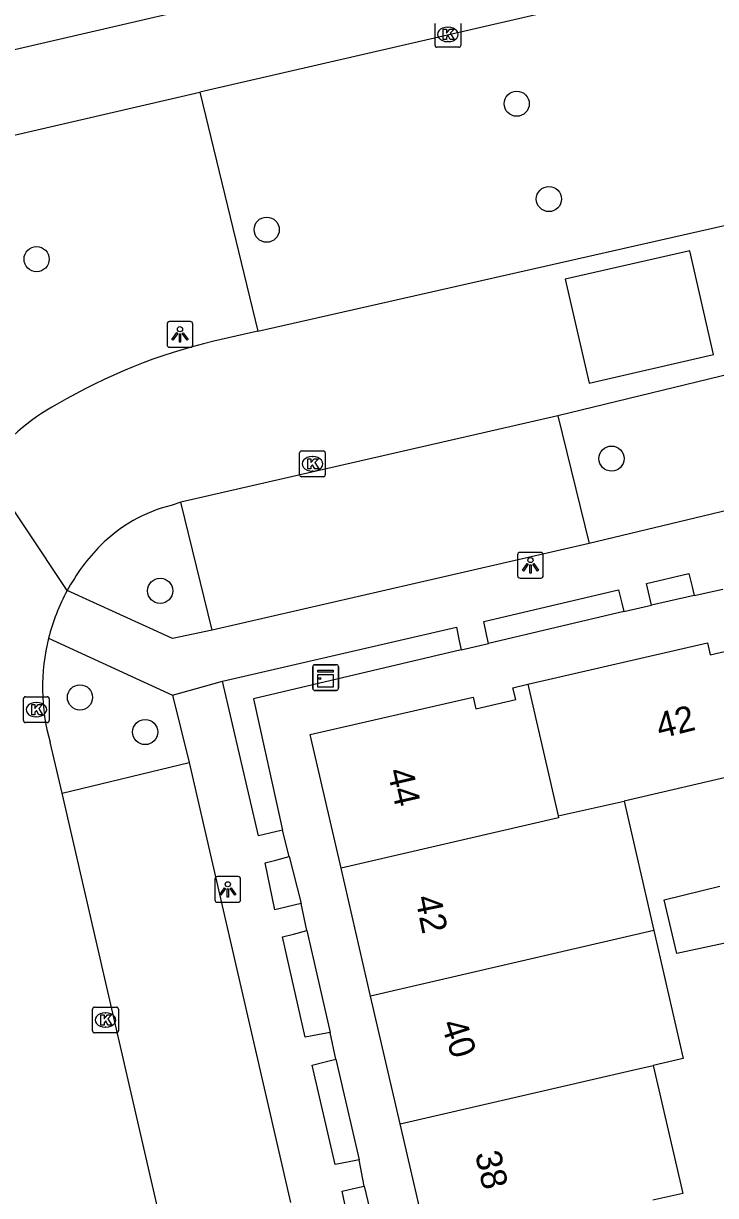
# Model space of a CAD drawing. Extents: x 156414 to 157775, y 382335 to 383765.
# Drawn here: x 157016.38 to 157043.27, y 382947.8 to 382993.35 of the extents above; entities that cross this region are included whole.
import ezdxf

# ---------------------------------------------------------------- set-up
doc = ezdxf.new("R2010")
doc.units = 0
for name, color, linetype in [('IMGEO_Berm_groen', 7, 'Continuous'), ('IMGEO_Boom', 7, 'Continuous'), ('IMGEO_Haag', 7, 'Continuous'), ('IMGEO_Kast', 7, 'Continuous'), ('IMGEO_Kolk', 7, 'Continuous'), ('IMGEO_Lichtpunt', 7, 'Continuous'), ('IMGEO_Pand', 7, 'Continuous'), ('IMGEO_Pand_nummerreeks', 7, 'Continuous'), ('IMGEO_Parkeervlak_open', 7, 'Continuous'), ('IMGEO_Rijbaan_lokaal_gesloten', 7, 'Continuous'), ('IMGEO_Rijbaan_lokaal_open', 7, 'Continuous'), ('IMGEO_Rijbaan_regionaal_gesloten', 7, 'Continuous'), ('IMGEO_Voetpad_open', 7, 'Continuous')]:
    doc.layers.add(name, color=color, linetype=linetype)

msp = doc.modelspace()

# ---------------------------------------------------------------- linework, layer by layer
at = {"layer": 'IMGEO_Berm_groen'}
msp.add_lwpolyline([(157023.233, 382990.672), (157025.491, 382981.388)], dxfattribs=at)
at = {"layer": 'IMGEO_Boom'}
for centre in [(157035.546, 382990.226), (157036.796, 382986.522), (157025.829, 382985.331), (157016.888, 382984.188), (157039.231, 382976.435), (157021.69, 382971.298), (157018.574, 382967.156), (157021.108, 382965.811)]:
    msp.add_circle(centre, 0.489, dxfattribs=at)
at = {"layer": 'IMGEO_Haag'}
for points in [[(157042.446, 382971.111), (157040.781, 382970.739)], [(157039.714, 382970.5), (157034.444, 382969.249)], [(157033.388, 382968.999), (157025.312, 382967.098), (157026.438, 382961.994)], [(157026.708, 382960.971), (157027.168, 382959.149)], [(157027.386, 382958.094), (157028.3, 382954.14)], [(157028.516, 382953.106), (157029.418, 382949.184)], [(157029.615, 382948.171), (157030.556, 382944.265)]]:
    msp.add_lwpolyline(points, dxfattribs=at)
at = {"layer": 'IMGEO_Kast'}
for p, q in [((157027.616, 382967.502), (157027.616, 382968.343)), ((157027.616, 382968.343), (157027.616, 382967.502)), ((157027.691, 382968.427), (157028.532, 382968.427)), ((157028.532, 382968.427), (157027.691, 382968.427)), ((157028.616, 382968.352), (157028.616, 382967.511)), ((157028.616, 382967.511), (157028.616, 382968.352)), ((157028.541, 382967.427), (157027.7, 382967.427)), ((157027.7, 382967.427), (157028.541, 382967.427))]:
    msp.add_line(p, q, dxfattribs=at)
for points in [[(157027.811, 382968.217), (157028.411, 382968.217), (157028.411, 382968.132), (157027.811, 382968.132), (157027.811, 382968.217)], [(157027.811, 382968.042), (157028.411, 382968.042), (157028.411, 382967.553), (157027.811, 382967.553), (157027.811, 382968.042)]]:
    msp.add_lwpolyline(points, dxfattribs=at)
msp.add_circle((157027.895, 382967.891), 0.0377, dxfattribs=at)
for centre, start, end in [((157027.694, 382968.349), 92.4484, 184.2845), ((157027.694, 382968.349), 92.4484, 184.2845), ((157028.538, 382968.349), 2.4484, 94.2845), ((157028.538, 382968.349), 2.4484, 94.2845), ((157027.694, 382967.505), 182.4484, 274.2845), ((157027.694, 382967.505), 182.4484, 274.2845), ((157028.538, 382967.505), 272.4484, 4.2845), ((157028.538, 382967.505), 272.4484, 4.2845)]:
    msp.add_arc(centre, 0.0779, start, end, dxfattribs=at)
at = {"layer": 'IMGEO_Kolk'}
for p, q in [((157032.371, 382992.493), (157032.371, 382993.345)), ((157032.859, 382993.199), (157032.884, 382993.199)), ((157033.372, 382993.345), (157033.372, 382992.493)), ((157033.298, 382992.419), (157032.446, 382992.419)), ((157032.882, 382992.639), (157032.857, 382992.639)), ((157027.105, 382975.806), (157027.105, 382976.658)), ((157027.18, 382976.732), (157028.032, 382976.732)), ((157027.593, 382976.512), (157027.618, 382976.512)), ((157028.106, 382976.658), (157028.106, 382975.806)), ((157027.616, 382975.952), (157027.591, 382975.952)), ((157028.032, 382975.732), (157027.18, 382975.732)), ((157016.377, 382966.255), (157016.377, 382967.107)), ((157016.452, 382967.181), (157017.304, 382967.181)), ((157016.865, 382966.961), (157016.89, 382966.961)), ((157017.378, 382967.107), (157017.378, 382966.255)), ((157016.888, 382966.401), (157016.863, 382966.401)), ((157017.304, 382966.181), (157016.452, 382966.181)), ((157019.064, 382954.195), (157019.064, 382955.047)), ((157019.139, 382955.121), (157019.991, 382955.121)), ((157020.065, 382955.047), (157020.065, 382954.195)), ((157019.552, 382954.901), (157019.577, 382954.901)), ((157019.991, 382954.121), (157019.139, 382954.121)), ((157019.575, 382954.341), (157019.55, 382954.341))]:
    msp.add_line(p, q, dxfattribs=at)
for points in [[(157032.371, 382992.493), (157032.371, 382993.345)], [(157033.372, 382993.345), (157033.372, 382992.493)], [(157032.692, 382993.119), (157032.815, 382993.119), (157032.815, 382992.968), (157032.945, 382993.119), (157033.109, 382993.119), (157032.963, 382992.968), (157033.116, 382992.719), (157032.964, 382992.719), (157032.879, 382992.883), (157032.815, 382992.816), (157032.815, 382992.719), (157032.692, 382992.719), (157032.692, 382993.119)], [(157033.298, 382992.419), (157032.446, 382992.419)], [(157027.105, 382975.806), (157027.105, 382976.658)], [(157027.18, 382976.732), (157028.032, 382976.732)], [(157027.426, 382976.432), (157027.549, 382976.432), (157027.549, 382976.281), (157027.679, 382976.432), (157027.843, 382976.432), (157027.697, 382976.281), (157027.85, 382976.032), (157027.698, 382976.032), (157027.613, 382976.196), (157027.549, 382976.129), (157027.549, 382976.032), (157027.426, 382976.032), (157027.426, 382976.432)], [(157028.106, 382976.658), (157028.106, 382975.806)], [(157028.032, 382975.732), (157027.18, 382975.732)], [(157016.377, 382966.255), (157016.377, 382967.107)], [(157016.452, 382967.181), (157017.304, 382967.181)], [(157016.698, 382966.881), (157016.821, 382966.881), (157016.821, 382966.73), (157016.951, 382966.881), (157017.115, 382966.881), (157016.969, 382966.73), (157017.122, 382966.481), (157016.97, 382966.481), (157016.885, 382966.645), (157016.821, 382966.578), (157016.821, 382966.481), (157016.698, 382966.481), (157016.698, 382966.881)], [(157017.378, 382967.107), (157017.378, 382966.255)], [(157017.304, 382966.181), (157016.452, 382966.181)], [(157019.064, 382954.195), (157019.064, 382955.047)], [(157019.139, 382955.121), (157019.991, 382955.121)], [(157020.065, 382955.047), (157020.065, 382954.195)], [(157019.385, 382954.821), (157019.508, 382954.821), (157019.508, 382954.67), (157019.638, 382954.821), (157019.802, 382954.821), (157019.656, 382954.67), (157019.809, 382954.421), (157019.657, 382954.421), (157019.572, 382954.585), (157019.508, 382954.518), (157019.508, 382954.421), (157019.385, 382954.421), (157019.385, 382954.821)], [(157019.991, 382954.121), (157019.139, 382954.121)]]:
    msp.add_lwpolyline(points, dxfattribs=at)
for centre, start, end in [((157032.448, 382992.495), 181.552, 268.448), ((157032.448, 382992.495), 181.552, 268.448), ((157033.296, 382992.495), 271.552, 358.448), ((157033.296, 382992.495), 271.552, 358.448), ((157027.182, 382976.656), 91.552, 178.448), ((157027.182, 382976.656), 91.552, 178.448), ((157028.03, 382976.656), 1.552, 88.448), ((157028.03, 382976.656), 1.552, 88.448), ((157027.182, 382975.808), 181.552, 268.448), ((157027.182, 382975.808), 181.552, 268.448), ((157028.03, 382975.808), 271.552, 358.448), ((157028.03, 382975.808), 271.552, 358.448), ((157016.454, 382967.105), 91.552, 178.448), ((157016.454, 382967.105), 91.552, 178.448), ((157017.302, 382967.105), 1.552, 88.448), ((157017.302, 382967.105), 1.552, 88.448), ((157016.454, 382966.257), 181.552, 268.448), ((157016.454, 382966.257), 181.552, 268.448), ((157017.302, 382966.257), 271.552, 358.448), ((157017.302, 382966.257), 271.552, 358.448), ((157019.141, 382955.045), 91.552, 178.448), ((157019.141, 382955.045), 91.552, 178.448), ((157019.989, 382955.045), 1.552, 88.448), ((157019.989, 382955.045), 1.552, 88.448), ((157019.141, 382954.197), 181.552, 268.448), ((157019.141, 382954.197), 181.552, 268.448), ((157019.989, 382954.197), 271.552, 358.448), ((157019.989, 382954.197), 271.552, 358.448)]:
    msp.add_arc(centre, 0.0765, start, end, dxfattribs=at)
for centre, major_axis, ratio, start_param, end_param in [((157032.858, 382992.919), (-0.387, 0.002), 0.722429, 4.712389, 7.853982), ((157032.883, 382992.919), (-0.39, 0.002), 0.717154, 1.570796, 4.712389), ((157027.592, 382976.232), (-0.387, 0.002), 0.722429, 4.712389, 7.853982), ((157027.617, 382976.232), (-0.39, 0.002), 0.717154, 1.570796, 4.712389), ((157016.864, 382966.681), (-0.387, 0.002), 0.722429, 4.712389, 7.853982), ((157016.889, 382966.681), (-0.39, 0.002), 0.717154, 1.570796, 4.712389), ((157019.551, 382954.621), (-0.387, 0.002), 0.722429, 4.712389, 7.853982), ((157019.576, 382954.621), (-0.39, 0.002), 0.717154, 1.570796, 4.712389)]:
    msp.add_ellipse(centre, major_axis=major_axis, ratio=ratio, start_param=start_param, end_param=end_param, dxfattribs=at)
at = {"layer": 'IMGEO_Lichtpunt'}
for p, q in [((157021.961, 382981.666), (157021.961, 382980.859)), ((157021.961, 382981.666), (157021.961, 382980.859)), ((157022.863, 382981.761), (157022.055, 382981.761)), ((157022.863, 382981.761), (157022.055, 382981.761)), ((157022.957, 382980.859), (157022.957, 382981.666)), ((157022.957, 382980.859), (157022.957, 382981.666)), ((157022.055, 382980.765), (157022.863, 382980.765)), ((157022.055, 382980.765), (157022.863, 382980.765)), ((157035.581, 382972.694), (157035.581, 382971.887)), ((157035.581, 382972.694), (157035.581, 382971.887)), ((157036.483, 382972.789), (157035.675, 382972.789)), ((157036.483, 382972.789), (157035.675, 382972.789)), ((157036.577, 382971.887), (157036.577, 382972.694)), ((157036.577, 382971.887), (157036.577, 382972.694)), ((157035.675, 382971.793), (157036.483, 382971.793)), ((157035.675, 382971.793), (157036.483, 382971.793)), ((157023.819, 382960.099), (157023.819, 382959.292)), ((157023.819, 382960.099), (157023.819, 382959.292)), ((157024.721, 382960.194), (157023.913, 382960.194)), ((157024.721, 382960.194), (157023.913, 382960.194)), ((157024.815, 382959.292), (157024.815, 382960.099)), ((157024.815, 382959.292), (157024.815, 382960.099)), ((157023.913, 382959.198), (157024.721, 382959.198)), ((157023.913, 382959.198), (157024.721, 382959.198))]:
    msp.add_line(p, q, dxfattribs=at)
for points in [[(157022.335, 382981.33), (157022.374, 382981.302), (157022.186, 382981.04), (157022.148, 382981.067), (157022.335, 382981.33)], [(157022.437, 382981.282), (157022.484, 382981.282), (157022.484, 382980.96), (157022.437, 382980.96), (157022.437, 382981.282)], [(157022.547, 382981.302), (157022.585, 382981.329), (157022.772, 382981.067), (157022.733, 382981.039), (157022.547, 382981.302)], [(157035.955, 382972.358), (157035.994, 382972.33), (157035.806, 382972.068), (157035.768, 382972.095), (157035.955, 382972.358)], [(157036.057, 382972.31), (157036.104, 382972.31), (157036.104, 382971.988), (157036.057, 382971.988), (157036.057, 382972.31)], [(157036.167, 382972.33), (157036.205, 382972.357), (157036.392, 382972.095), (157036.353, 382972.067), (157036.167, 382972.33)], [(157024.193, 382959.763), (157024.232, 382959.735), (157024.044, 382959.473), (157024.006, 382959.5), (157024.193, 382959.763)], [(157024.295, 382959.715), (157024.342, 382959.715), (157024.342, 382959.393), (157024.295, 382959.393), (157024.295, 382959.715)], [(157024.405, 382959.735), (157024.443, 382959.762), (157024.63, 382959.5), (157024.591, 382959.472), (157024.405, 382959.735)]]:
    msp.add_lwpolyline(points, dxfattribs=at)
for centre in [(157022.46, 382981.464), (157036.08, 382972.492), (157024.318, 382959.897)]:
    msp.add_circle(centre, 0.0994, dxfattribs=at)
for centre, start, end in [((157022.055, 382981.666), 90, 180), ((157022.055, 382981.666), 90, 180), ((157022.863, 382981.666), 0, 90), ((157022.863, 382981.666), 0, 90), ((157022.055, 382980.859), 180, 270), ((157022.055, 382980.859), 180, 270), ((157022.863, 382980.859), 270, 0), ((157022.863, 382980.859), 270, 360), ((157035.675, 382972.694), 90, 180), ((157035.675, 382972.694), 90, 180), ((157036.483, 382972.694), 0, 90), ((157036.483, 382972.694), 0, 90), ((157035.675, 382971.887), 180, 270), ((157035.675, 382971.887), 180, 270), ((157036.483, 382971.887), 270, 0), ((157036.483, 382971.887), 270, 360), ((157023.913, 382960.099), 90, 180), ((157023.913, 382960.099), 90, 180), ((157024.721, 382960.099), 0, 90), ((157024.721, 382960.099), 0, 90), ((157023.913, 382959.292), 180, 270), ((157023.913, 382959.292), 180, 270), ((157024.721, 382959.292), 270, 0), ((157024.721, 382959.292), 270, 360)]:
    msp.add_arc(centre, 0.0946, start, end, dxfattribs=at)
at = {"layer": 'IMGEO_Pand'}
for points in [[(157035.975, 382967.665), (157042.956, 382969.272), (157043.061, 382968.814), (157044.613, 382969.176), (157044.508, 382969.634), (157045.358, 382969.831)], [(157028.718, 382960.52), (157027.516, 382965.71), (157033.849, 382967.171), (157033.954, 382966.714), (157035.505, 382967.074), (157035.4, 382967.532), (157035.975, 382967.665)], [(157035.975, 382967.665), (157037.156, 382962.551)], [(157046.334, 382964.66), (157039.723, 382963.13)], [(157037.156, 382962.551), (157039.723, 382963.13)], [(157039.723, 382963.13), (157040.878, 382958.094)], [(157037.156, 382962.551), (157037.174, 382962.473), (157028.718, 382960.52)], [(157029.869, 382955.551), (157028.718, 382960.52)], [(157043.938, 382957.672), (157041.77, 382957.201), (157041.277, 382959.291), (157043.443, 382959.816)], [(157040.878, 382958.094), (157029.869, 382955.551)], [(157040.878, 382958.094), (157042.019, 382953.124), (157040.852, 382952.854)], [(157031.02, 382950.583), (157029.869, 382955.551)], [(157031.02, 382950.583), (157040.047, 382952.668), (157040.852, 382952.854)], [(157040.852, 382952.854), (157040.903, 382952.633), (157041.999, 382947.885), (157040.832, 382947.615)], [(157032.17, 382945.615), (157031.02, 382950.583)]]:
    msp.add_lwpolyline(points, dxfattribs=at)
at = {"layer": 'IMGEO_Parkeervlak_open'}
for points in [[(157037.149, 382978.102), (157038.358, 382973.14)], [(157023.716, 382969.773), (157022.495, 382974.743)], [(157017.881, 382963.432), (157022.818, 382964.629)]]:
    msp.add_lwpolyline(points, dxfattribs=at)
at = {"layer": 'IMGEO_Rijbaan_lokaal_gesloten'}
for points in [[(157025.491, 382981.388), (157056.771, 382988.475), (157138.286, 383007.354)], [(157025.491, 382981.388), (157023.779, 382981)], [(157044.831, 382979.966), (157037.149, 382978.102)], [(157037.149, 382978.102), (157022.495, 382974.743)], [(157018.076, 382971.31), (157014.908, 382976.069)], [(157022.495, 382974.743), (157022.112, 382974.618)], [(157017.881, 382963.432), (157017.41, 382965.415)], [(157021.849, 382946.226), (157017.881, 382963.432)]]:
    msp.add_lwpolyline(points, dxfattribs=at)
for centre, radius, start, end in [((157028.817, 382959.705), 21.883, 103.3115, 120.5668), ((157021.29, 382971.707), 7.73, 117.7611, 145.644), ((157023.558, 382968.887), 5.911, 104.16, 135.0453), ((157025.011, 382967.529), 7.899, 135.5223, 151.3997), ((157025.085, 382967.507), 7.975, 151.5206, 165.7897), ((157025.002, 382967.543), 7.884, 165.8944, 195.6617)]:
    msp.add_arc(centre, radius, start, end, dxfattribs=at)
at = {"layer": 'IMGEO_Rijbaan_lokaal_open'}
msp.add_lwpolyline([(157038.358, 382979.365), (157043.198, 382980.475), (157042.272, 382984.512), (157037.432, 382983.402), (157038.358, 382979.365)], dxfattribs=at)
at = {"layer": 'IMGEO_Rijbaan_regionaal_gesloten'}
for points in [[(157011.984, 382991.402), (157114.126, 383015.047), (157142.331, 383021.576)], [(157136.075, 383016.764), (157087.113, 383005.388), (157023.233, 382990.672)], [(157012.644, 382988.232), (157023.233, 382990.672)]]:
    msp.add_lwpolyline(points, dxfattribs=at)
at = {"layer": 'IMGEO_Voetpad_open'}
for points in [[(157045.977, 382974.969), (157038.358, 382973.14)], [(157038.358, 382973.14), (157023.716, 382969.773)], [(157040.781, 382970.739), (157040.703, 382971.074), (157040.584, 382971.589), (157042.235, 382971.971), (157042.361, 382971.459), (157042.446, 382971.111)], [(157034.444, 382969.249), (157034.372, 382969.605), (157034.268, 382970.112), (157039.498, 382971.343), (157039.631, 382970.825), (157039.714, 382970.5)], [(157042.446, 382971.111), (157043.561, 382971.361)], [(157023.716, 382969.773), (157022.174, 382969.452), (157018.076, 382971.31)], [(157039.714, 382970.5), (157040.781, 382970.739)], [(157024.116, 382967.788), (157033.206, 382969.885), (157033.314, 382969.36), (157033.388, 382968.999)], [(157017.355, 382969.465), (157022.174, 382967.245)], [(157033.388, 382968.999), (157034.444, 382969.249)], [(157022.174, 382967.245), (157024.116, 382967.788)], [(157026.438, 382961.994), (157025.955, 382961.882), (157025.511, 382961.78), (157024.116, 382967.788)], [(157022.174, 382967.245), (157022.818, 382964.629)], [(157022.818, 382964.629), (157026.752, 382947.531)], [(157026.708, 382960.971), (157026.438, 382961.994)], [(157027.168, 382959.149), (157026.62, 382959.016), (157026.15, 382958.901), (157025.771, 382960.731), (157026.188, 382960.838), (157026.708, 382960.971)], [(157027.386, 382958.094), (157027.168, 382959.149)], [(157028.3, 382954.14), (157027.799, 382954.046), (157027.327, 382953.958), (157026.448, 382957.854), (157026.87, 382957.962), (157027.386, 382958.094)], [(157028.516, 382953.106), (157028.3, 382954.14)], [(157029.418, 382949.184), (157028.968, 382949.101), (157028.489, 382949.012), (157027.594, 382952.872), (157028.05, 382952.988), (157028.516, 382953.106)], [(157029.615, 382948.171), (157029.418, 382949.184)], [(157030.556, 382944.265), (157030.108, 382944.186), (157029.575, 382944.093), (157028.762, 382947.967), (157029.206, 382948.073), (157029.615, 382948.171)]]:
    msp.add_lwpolyline(points, dxfattribs=at)

# ---------------------------------------------------------------- texts
at = {"layer": 'IMGEO_Pand_nummerreeks'}
for s, rotation, p in [('42', 14.0403, (157041.106, 382965.545)), ('44', 282.9908, (157030.512, 382964.298)), ('42', 281.4662, (157031.597, 382959.379)), ('40', 287.9964, (157032.594, 382954.476)), ('38', 282.6793, (157033.922, 382949.424))]:
    msp.add_text(s, height=1, rotation=rotation, dxfattribs=at).set_placement(p)

doc.saveas('drawing.dxf')
